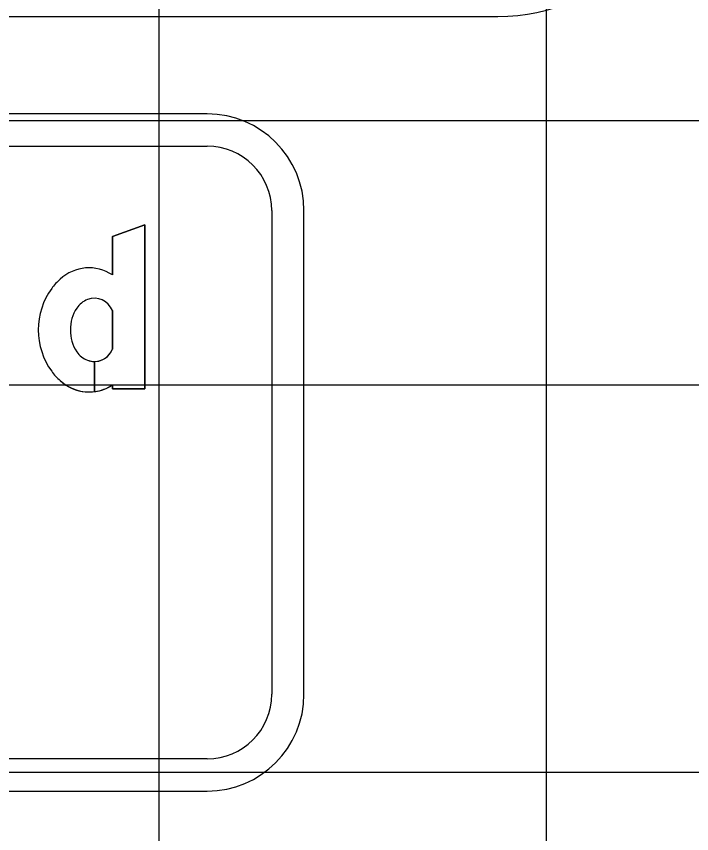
# Model space of a CAD drawing. Extents: x 1797809 to 2198143, y 249608 to 1237864.
# Drawn here: x 2195697.051 to 2195700.537, y 1237194.789 to 1237199.009 of the extents above; entities that cross this region are included whole.
import ezdxf

# ---------------------------------------------------------------- set-up
doc = ezdxf.new("R2010")
doc.units = 0
for name, color, linetype in [('GSBWFILL', 7, 'Continuous'), ('GSCOLORFILL', 7, 'Continuous'), ('GSDIMS', 7, 'Continuous'), ('GSOUTLINE', 7, 'Continuous'), ('GSSHT', 7, 'Continuous')]:
    doc.layers.add(name, color=color, linetype=linetype)

msp = doc.modelspace()

# ---------------------------------------------------------------- linework, layer by layer
at = {"layer": 'GSBWFILL'}
for p, q in [((2195697.5468, 1237197.49), (2195697.5468, 1237197.2904)), ((2195697.4538, 1237197.0715), (2195697.4538, 1237197.227)), ((2195697.4539, 1237197.227), (2195697.4539, 1237197.0715))]:
    msp.add_line(p, q, dxfattribs=at)
msp.add_lwpolyline([(2195697.5468, 1237197.1062), (2195697.5468, 1237197.0863), (2195697.7133, 1237197.0863), (2195697.7133, 1237197.9334), (2195697.5468, 1237197.872), (2195697.5468, 1237197.6742)], dxfattribs=at)
for centre, major_axis, start_param, end_param in [((2195697.4261, 1237197.4927), (0, 0.218), 5.696193, 7.034788), ((2195697.4482, 1237197.451), (0, 0.2638), 0.704703, 0.952762), ((2195697.528, 1237197.3902), (0, 0.3641), 0.943678, 1.570796), ((2195697.4598, 1237197.4379), (0, 0.1165), 0.364208, 0.979941), ((2195697.4538, 1237197.4535), (0, 0.0999), 5.086447, 6.647393), ((2195697.5227, 1237197.3957), (0, 0.1923), 0.979941, 1.599528), ((2195697.528, 1237197.3902), (0, 0.3641), 1.570796, 2.197914), ((2195697.5227, 1237197.3847), (0, 0.1923), 1.542065, 2.161651), ((2195697.4538, 1237197.3269), (0, 0.0999), 3.142009, 4.338331), ((2195697.4598, 1237197.3425), (0, 0.1165), 2.161651, 2.777385), ((2195697.4538, 1237197.3269), (0, 0.0999), 2.777385, 3.141593), ((2195697.4482, 1237197.3294), (0, 0.2638), 2.188831, 2.436889), ((2195697.4261, 1237197.2877), (0, 0.218), 2.38999, 3.269164), ((2195697.4261, 1237197.2877), (0, 0.218), 3.269357, 3.728585)]:
    msp.add_ellipse(centre, major_axis=major_axis, ratio=0.999998, start_param=start_param, end_param=end_param, dxfattribs=at)
at = {"layer": 'GSCOLORFILL'}
for p, q in [((2195686.5387, 1237199.0092), (2195699.537, 1237199.0092)), ((2195698.0362, 1237198.5057), (2195688.0378, 1237198.5057)), ((2195688.0378, 1237198.3392), (2195698.0362, 1237198.3392)), ((2195698.3692, 1237198.0062), (2195698.3692, 1237195.5087)), ((2195698.5357, 1237195.5087), (2195698.5357, 1237198.0062)), ((2195697.5468, 1237197.49), (2195697.5468, 1237197.2904)), ((2195697.4538, 1237197.0715), (2195697.4538, 1237197.227)), ((2195697.4539, 1237197.227), (2195697.4539, 1237197.0715)), ((2195698.0362, 1237195.1757), (2195688.0395, 1237195.1757)), ((2195688.0395, 1237195.0092), (2195698.0362, 1237195.0092))]:
    msp.add_line(p, q, dxfattribs=at)
msp.add_lwpolyline([(2195697.5468, 1237197.1062), (2195697.5468, 1237197.0863), (2195697.7133, 1237197.0863), (2195697.7133, 1237197.9334), (2195697.5468, 1237197.872), (2195697.5468, 1237197.6742)], dxfattribs=at)
for centre, radius, start, end in [((2195699.537, 1237200.0092), 1, 270, 0), ((2195698.0362, 1237198.0062), 0.4995, 0, 90), ((2195698.0362, 1237198.0062), 0.333, 0, 90), ((2195698.0362, 1237195.5087), 0.4995, 270, 0), ((2195698.0362, 1237195.5087), 0.333, 270, 0)]:
    msp.add_arc(centre, radius, start, end, dxfattribs=at)
for centre, major_axis, start_param, end_param in [((2195697.4261, 1237197.4927), (0, 0.218), 5.696193, 7.034788), ((2195697.4482, 1237197.451), (0, 0.2638), 0.704703, 0.952762), ((2195697.528, 1237197.3902), (0, 0.3641), 0.943678, 1.570796), ((2195697.4598, 1237197.4379), (0, 0.1165), 0.364208, 0.979941), ((2195697.4538, 1237197.4535), (0, 0.0999), 5.086447, 6.647393), ((2195697.5227, 1237197.3957), (0, 0.1923), 0.979941, 1.599528), ((2195697.528, 1237197.3902), (0, 0.3641), 1.570796, 2.197914), ((2195697.5227, 1237197.3847), (0, 0.1923), 1.542065, 2.161651), ((2195697.4538, 1237197.3269), (0, 0.0999), 3.142009, 4.338331), ((2195697.4598, 1237197.3425), (0, 0.1165), 2.161651, 2.777385), ((2195697.4538, 1237197.3269), (0, 0.0999), 2.777385, 3.141593), ((2195697.4482, 1237197.3294), (0, 0.2638), 2.188831, 2.436889), ((2195697.4261, 1237197.2877), (0, 0.218), 2.38999, 3.269164), ((2195697.4261, 1237197.2877), (0, 0.218), 3.269357, 3.728585)]:
    msp.add_ellipse(centre, major_axis=major_axis, ratio=0.999998, start_param=start_param, end_param=end_param, dxfattribs=at)
at = {"layer": 'GSDIMS'}
msp.add_line((2195659.0375, 1237198.4709), (2195710.2917, 1237198.4709), dxfattribs=at)
at = {"layer": 'GSOUTLINE'}
msp.add_line((2195697.5468, 1237197.2904), (2195697.5468, 1237197.49), dxfattribs=at)
msp.add_lwpolyline([(2195697.5468, 1237197.6742), (2195697.5468, 1237197.872), (2195697.7133, 1237197.9334), (2195697.7133, 1237197.0863), (2195697.5468, 1237197.0863), (2195697.5468, 1237197.1062)], dxfattribs=at)
for centre, major_axis, start_param, end_param in [((2195697.4261, 1237197.4927), (0, 0.218), 5.696193, 7.034788), ((2195697.4482, 1237197.451), (0, 0.2638), 0.704703, 0.952762), ((2195697.528, 1237197.3902), (0, 0.3641), 0.943678, 1.570796), ((2195697.4598, 1237197.4379), (0, 0.1166), 0.364208, 0.979941), ((2195697.4538, 1237197.4535), (0, 0.0999), 5.086447, 6.647393), ((2195697.5227, 1237197.3957), (0, 0.1923), 0.979941, 1.599528), ((2195697.528, 1237197.3902), (0, 0.3641), 1.570796, 2.197914), ((2195697.5227, 1237197.3847), (0, 0.1923), 1.542065, 2.161651), ((2195697.4538, 1237197.3269), (0, 0.0999), 2.777385, 4.338331), ((2195697.4598, 1237197.3425), (0, 0.1165), 2.161651, 2.777385), ((2195697.4482, 1237197.3294), (0, 0.2638), 2.188831, 2.436889), ((2195697.4261, 1237197.2877), (0, 0.218), 2.38999, 3.728585)]:
    msp.add_ellipse(centre, major_axis=major_axis, ratio=0.999998, start_param=start_param, end_param=end_param, dxfattribs=at)
at = {"layer": 'GSSHT'}
for p, q in [((2195697.7875, 1237163.1062), (2195697.7875, 1237223.1062)), ((2195699.7875, 1237163.1062), (2195699.7875, 1237223.1062)), ((2195657.7875, 1237197.1062), (2195787.7875, 1237197.1062)), ((2195657.7875, 1237195.1062), (2195787.7875, 1237195.1062))]:
    msp.add_line(p, q, dxfattribs=at)

doc.saveas('drawing.dxf')
